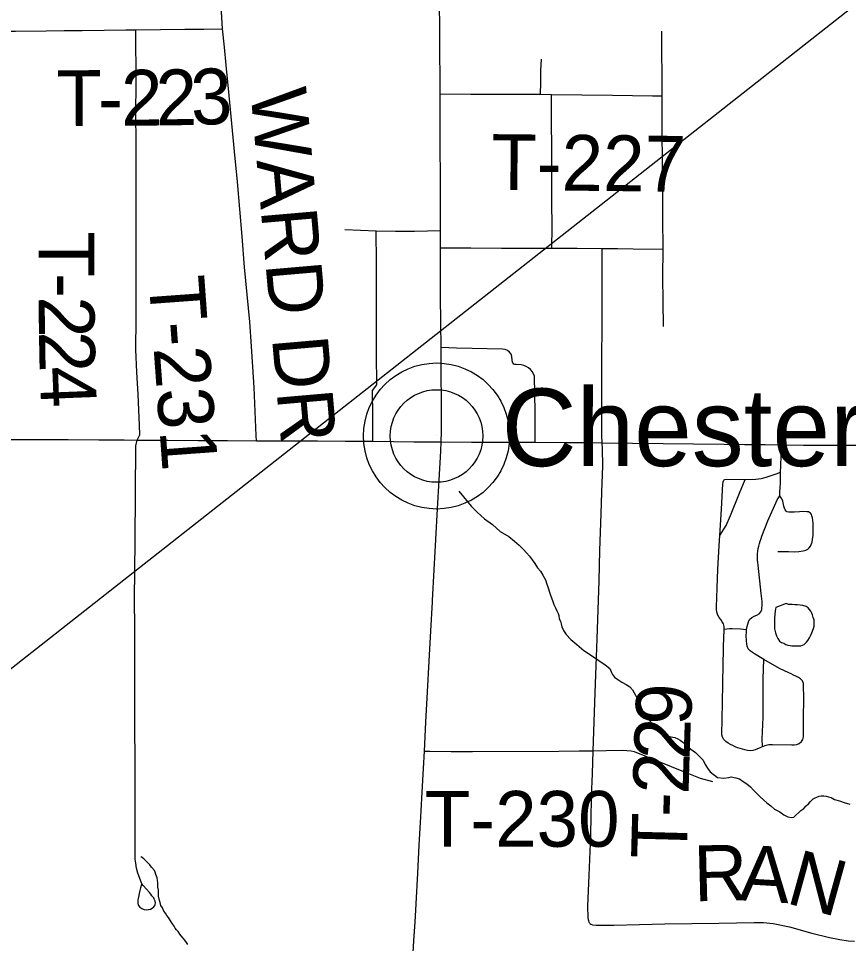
# Model space of a CAD drawing. Extents: x 103424 to 290657, y 38711 to 110967.
# Drawn here: x 214246.5965 to 214247.0194, y 40211.8371 to 40212.3083 of the extents above; entities that cross this region are included whole.
import ezdxf

# ---------------------------------------------------------------- set-up
doc = ezdxf.new("R2010")
doc.units = 0
for name, color, linetype in [('GM_X_Minor_Lake', 7, 'Continuous'), ('GM_X_Minor_River', 7, 'Continuous'), ('GM_X_State_Route', 7, 'Continuous'), ('GM_X_Township_Road', 7, 'Continuous'), ('GM_X_Township_Road_Text', 7, 'Continuous'), ('GM_X_Unincorporated', 7, 'Continuous'), ('GM_X_Unincorporated_Location', 7, 'Continuous'), ('GM_X_Unincorporated_Text', 7, 'Continuous'), ('GM_X_US_Route', 7, 'Continuous'), ('SH_Text', 7, 'Continuous')]:
    doc.layers.add(name, color=color, linetype=linetype)

msp = doc.modelspace()

# ---------------------------------------------------------------- linework, layer by layer
at = {"layer": 'GM_X_Minor_Lake'}
for points in [[(214246.9817, 40212.00224), (214246.98176, 40211.99741), (214246.98216, 40211.99532), (214246.98275, 40211.99381), (214246.98334, 40211.99248), (214246.9843, 40211.99116), (214246.98526, 40211.99041), (214246.98641, 40211.99004), (214246.98755, 40211.98948), (214246.98851, 40211.98911), (214246.98965, 40211.98893), (214246.9906, 40211.98875), (214246.99212, 40211.98877), (214246.99364, 40211.98878), (214246.99516, 40211.9888), (214246.99687, 40211.98939), (214246.99799, 40211.99054), (214246.99874, 40211.9915), (214246.99949, 40211.99284), (214247.00005, 40211.99379), (214247.00079, 40211.99532), (214247.00152, 40211.99761), (214247.00189, 40211.99875), (214247.00187, 40212.00065), (214247.00185, 40212.00198), (214247.00146, 40212.00312), (214247.00106, 40212.00445), (214247.00067, 40212.00539), (214247.00028, 40212.00634), (214246.99893, 40212.00804), (214246.99778, 40212.00879), (214246.99606, 40212.00934), (214246.99473, 40212.00952), (214246.9934, 40212.00969), (214246.99207, 40212.00968), (214246.99074, 40212.00986), (214246.98884, 40212.00984), (214246.98769, 40212.01021), (214246.98236, 40212.00822)], [(214246.98236, 40212.00822), (214246.98221, 40212.00749), (214246.98186, 40212.00501), (214246.9817, 40212.00254), (214246.9817, 40212.00224)]]:
    msp.add_lwpolyline(points, dxfattribs=at)
at = {"layer": 'GM_X_Minor_River'}
for points in [[(214246.8209, 40212.06747), (214246.82707, 40212.05993), (214246.83015, 40212.05673), (214246.83399, 40212.05334), (214246.83802, 40212.05053), (214246.84186, 40212.04696), (214246.84626, 40212.04434), (214246.84914, 40212.04209), (214246.85163, 40212.04002), (214246.85356, 40212.03795), (214246.85529, 40212.03607), (214246.85683, 40212.03437), (214246.85818, 40212.03248), (214246.85954, 40212.0306), (214246.86089, 40212.02852), (214246.86243, 40212.02682), (214246.8636, 40212.02474), (214246.86495, 40212.02229), (214246.86574, 40212.0202), (214246.86633, 40212.01831), (214246.86712, 40212.01603), (214246.86771, 40212.01395), (214246.8685, 40212.01187), (214246.86928, 40212.00978), (214246.87006, 40212.00808), (214246.87084, 40212.00657), (214246.87143, 40212.00524), (214246.87182, 40212.0041), (214246.87203, 40212.0024), (214246.87261, 40212.00126), (214246.87301, 40211.99994), (214246.87341, 40211.99842), (214246.87419, 40211.99653), (214246.87554, 40211.99445), (214246.87785, 40211.992), (214246.88092, 40211.98937), (214246.88457, 40211.98636), (214246.8884, 40211.98374), (214246.89223, 40211.98131), (214246.89549, 40211.97906), (214246.89779, 40211.97718), (214246.89838, 40211.97605), (214246.89858, 40211.9751), (214246.89916, 40211.97415), (214246.90012, 40211.97283), (214246.90185, 40211.97152), (214246.90395, 40211.97021), (214246.90606, 40211.96909), (214246.90797, 40211.96778), (214246.90932, 40211.96627), (214246.91262, 40211.9606), (214246.91321, 40211.95909), (214246.9138, 40211.95738), (214246.91438, 40211.95587), (214246.91536, 40211.95416), (214246.91652, 40211.95246), (214246.91806, 40211.95077), (214246.9196, 40211.94907), (214246.92133, 40211.94738), (214246.92325, 40211.9455), (214246.92631, 40211.94344), (214246.92823, 40211.94251), (214246.92994, 40211.94214), (214246.93089, 40211.94196), (214246.93242, 40211.94141), (214246.93357, 40211.94066), (214246.93491, 40211.93972), (214246.93683, 40211.93803), (214246.93913, 40211.93615), (214246.94144, 40211.93446), (214246.94355, 40211.93239), (214246.94528, 40211.93051), (214246.94645, 40211.92824), (214246.94761, 40211.92635), (214246.94896, 40211.92446), (214246.95261, 40211.92165), (214246.95584, 40211.9213), (214246.9585, 40211.92171), (214246.95964, 40211.92191), (214246.96192, 40211.92155), (214246.96383, 40211.921), (214246.96575, 40211.91969), (214246.96766, 40211.91838), (214246.96939, 40211.91687), (214246.97093, 40211.91518), (214246.97266, 40211.91348), (214246.97439, 40211.91179), (214246.97612, 40211.91029), (214246.97785, 40211.90878), (214246.97976, 40211.90728), (214246.98169, 40211.90559), (214246.98436, 40211.9041), (214246.98647, 40211.9026), (214246.98857, 40211.90167), (214246.99029, 40211.9013), (214246.99162, 40211.90151), (214246.99519, 40211.90478), (214246.9967, 40211.90593), (214246.99782, 40211.90727), (214246.99895, 40211.90824), (214247.00008, 40211.90939)], [(214247.00008, 40211.90939), (214247.00139, 40211.91073), (214247.00234, 40211.91131), (214247.00328, 40211.9117), (214247.00442, 40211.91209), (214247.00556, 40211.91229), (214247.00689, 40211.91231), (214247.00803, 40211.91213), (214247.00917, 40211.91176), (214247.01051, 40211.91139), (214247.01223, 40211.91046), (214247.0149, 40211.90973), (214247.01719, 40211.90899), (214247.02005, 40211.90807)], [(214246.67463, 40211.84758), (214246.67347, 40211.84947), (214246.67288, 40211.85042), (214246.67211, 40211.85136), (214246.67134, 40211.85249), (214246.67057, 40211.85363), (214246.66979, 40211.85533), (214246.66901, 40211.85646), (214246.66862, 40211.85798), (214246.66822, 40211.85969), (214246.66782, 40211.8612), (214246.6678, 40211.86291), (214246.66778, 40211.86424), (214246.66757, 40211.86576), (214246.66756, 40211.8669), (214246.66755, 40211.86823), (214246.66735, 40211.86918), (214246.66714, 40211.87051), (214246.66655, 40211.87222), (214246.66616, 40211.87335), (214246.66576, 40211.8743), (214246.66422, 40211.87599), (214246.66345, 40211.87713), (214246.66249, 40211.87807), (214246.66134, 40211.8792), (214246.66038, 40211.88014), (214246.65903, 40211.88126), (214246.65903, 40211.88108), (214246.65903, 40211.88126)], [(214246.68274, 40211.83664), (214246.68216, 40211.83758), (214246.68119, 40211.83871), (214246.68042, 40211.83985), (214246.67946, 40211.84098), (214246.67869, 40211.84192), (214246.67791, 40211.84324), (214246.67695, 40211.844), (214246.67637, 40211.84494), (214246.67579, 40211.84588), (214246.67463, 40211.84758)]]:
    msp.add_lwpolyline(points, dxfattribs=at)
at = {"layer": 'GM_X_State_Route'}
for points in [[(214246.81184, 40212.09257), (214246.81202, 40212.09796), (214246.81196, 40212.11349), (214246.81192, 40212.12705), (214246.81187, 40212.14061), (214246.81166, 40212.15318), (214246.81157, 40212.16696), (214246.81148, 40212.18073), (214246.81151, 40212.19143), (214246.81145, 40212.20032), (214246.81141, 40212.26987), (214246.81128, 40212.27865), (214246.81123, 40212.29049), (214246.81115, 40212.30473), (214246.81108, 40212.31455), (214246.81101, 40212.32437), (214246.81097, 40212.33056), (214246.81089, 40212.33655), (214246.81078, 40212.34862), (214246.81075, 40212.35113)], [(214246.80747, 40212.01089), (214246.80752, 40212.01189), (214246.80837, 40212.0274), (214246.80922, 40212.04292), (214246.81007, 40212.05843), (214246.81088, 40212.07319), (214246.81169, 40212.08796), (214246.81184, 40212.09257)], [(214246.7971, 40211.82318), (214246.798, 40211.83869), (214246.79854, 40211.84801), (214246.79908, 40211.85733), (214246.79991, 40211.87284), (214246.80069, 40211.88726), (214246.80146, 40211.90167), (214246.80237, 40211.91718), (214246.8029, 40211.92616), (214246.80342, 40211.93515), (214246.80412, 40211.94984), (214246.80497, 40211.96535), (214246.80582, 40211.98087), (214246.80667, 40211.99638), (214246.80747, 40212.01089)]]:
    msp.add_lwpolyline(points, dxfattribs=at)
at = {"layer": 'GM_X_Township_Road'}
for points in [[(214246.71771, 40212.09323), (214246.71766, 40212.09593), (214246.71708, 40212.10813), (214246.7165, 40212.12033), (214246.71584, 40212.13078), (214246.71517, 40212.14122), (214246.71432, 40212.15371), (214246.71302, 40212.1677), (214246.71172, 40212.18169), (214246.7104, 40212.19717), (214246.7092, 40212.21115), (214246.708, 40212.22514), (214246.70651, 40212.2406), (214246.70514, 40212.25479), (214246.70377, 40212.26899), (214246.70228, 40212.28445), (214246.70138, 40212.29373), (214246.70049, 40212.30302), (214246.69991, 40212.31165), (214246.6995, 40212.31991), (214246.69937, 40212.32141), (214246.6993, 40212.32325), (214246.69939, 40212.32439)], [(214246.53611, 40212.3015), (214246.54414, 40212.30171), (214246.55968, 40212.30176), (214246.58056, 40212.30183), (214246.595, 40212.30187), (214246.61054, 40212.30204), (214246.61977, 40212.30214), (214246.62901, 40212.30224), (214246.64013, 40212.30236), (214246.65126, 40212.30248), (214246.65628, 40212.30246), (214246.66881, 40212.30261), (214246.68133, 40212.30277), (214246.69091, 40212.30289), (214246.70049, 40212.30302)], [(214246.65704, 40212.09351), (214246.65826, 40212.09614), (214246.65811, 40212.10118), (214246.65739, 40212.1167), (214246.65686, 40212.12815), (214246.65633, 40212.1396), (214246.65638, 40212.15514), (214246.65642, 40212.17067), (214246.65646, 40212.18511), (214246.6565, 40212.19955), (214246.65646, 40212.21508), (214246.65642, 40212.23062), (214246.65638, 40212.24518), (214246.65633, 40212.25975), (214246.65637, 40212.27529), (214246.65628, 40212.30246)], [(214246.9252, 40212.15143), (214246.92504, 40212.16407), (214246.92488, 40212.17672), (214246.92495, 40212.19085), (214246.92483, 40212.20638), (214246.92473, 40212.22077), (214246.92463, 40212.23517), (214246.92451, 40212.2507), (214246.92445, 40212.25982), (214246.92438, 40212.26894), (214246.92429, 40212.30183)], [(214246.86241, 40212.26971), (214246.86256, 40212.27574), (214246.86272, 40212.28187), (214246.86293, 40212.28753)], [(214246.81141, 40212.26987), (214246.82694, 40212.26982), (214246.84248, 40212.26977), (214246.86241, 40212.26971), (214246.86805, 40212.26959), (214246.88358, 40212.26939), (214246.89912, 40212.26919), (214246.90937, 40212.26906), (214246.91962, 40212.26893), (214246.92438, 40212.26894)], [(214246.86828, 40212.19129), (214246.86843, 40212.20207), (214246.8683, 40212.21515), (214246.86817, 40212.22824), (214246.86805, 40212.26959)], [(214246.7627, 40212.20088), (214246.77075, 40212.20048), (214246.77881, 40212.20008)], [(214246.77703, 40212.09295), (214246.77699, 40212.10584), (214246.77695, 40212.11873), (214246.77903, 40212.12171), (214246.77899, 40212.13724), (214246.77894, 40212.15278), (214246.7789, 40212.16831), (214246.77885, 40212.18385), (214246.77881, 40212.20008), (214246.78854, 40212.20002), (214246.79827, 40212.19997), (214246.81145, 40212.20032)], [(214246.81151, 40212.19143), (214246.82704, 40212.19139), (214246.84257, 40212.19135), (214246.85543, 40212.19132), (214246.86828, 40212.19129), (214246.88107, 40212.19122), (214246.89386, 40212.19115), (214246.90179, 40212.19107), (214246.90972, 40212.19099), (214246.92495, 40212.19085)], [(214246.89387, 40212.09216), (214246.8938, 40212.09575), (214246.89386, 40212.19115)], [(214246.8598, 40212.09243), (214246.85975, 40212.10796), (214246.85939, 40212.12601), (214246.85889, 40212.12725), (214246.8582, 40212.1284), (214246.85735, 40212.12943), (214246.85633, 40212.13031), (214246.8552, 40212.13102), (214246.85397, 40212.13154), (214246.85269, 40212.13186), (214246.85003, 40212.13199), (214246.84944, 40212.13207), (214246.84896, 40212.13228), (214246.84851, 40212.13265), (214246.84827, 40212.13304), (214246.84813, 40212.13342), (214246.848, 40212.13424), (214246.84793, 40212.13614), (214246.84746, 40212.13735), (214246.84667, 40212.13838), (214246.84563, 40212.13918), (214246.84445, 40212.13969), (214246.84317, 40212.13987), (214246.82764, 40212.14024), (214246.81975, 40212.14042), (214246.81187, 40212.14061)], [(214246.65923, 40211.86707), (214246.65863, 40211.86539), (214246.65834, 40211.86403), (214246.65802, 40211.86249), (214246.65762, 40211.86065), (214246.65735, 40211.85936), (214246.6573, 40211.85827), (214246.65737, 40211.85741), (214246.65771, 40211.85645), (214246.65831, 40211.85562), (214246.65937, 40211.85484), (214246.66046, 40211.85448), (214246.66179, 40211.85432), (214246.66381, 40211.85466), (214246.66459, 40211.8551), (214246.66547, 40211.85578), (214246.66594, 40211.8564), (214246.66609, 40211.85682), (214246.66617, 40211.85715), (214246.66625, 40211.85785), (214246.6662, 40211.85858), (214246.66583, 40211.85941), (214246.66555, 40211.85995), (214246.66521, 40211.86045), (214246.66448, 40211.86138), (214246.66386, 40211.86222), (214246.66317, 40211.86313), (214246.66172, 40211.86473), (214246.65997, 40211.86666), (214246.65934, 40211.8675), (214246.65865, 40211.86941), (214246.65726, 40211.8729), (214246.65656, 40211.87549), (214246.65623, 40211.87799), (214246.65586, 40211.88001), (214246.6557, 40211.99776), (214246.65562, 40212.01247), (214246.65575, 40212.02727), (214246.65588, 40212.04208), (214246.65622, 40212.09066), (214246.65704, 40212.09351)], [(214246.88764, 40211.84729), (214246.88733, 40211.84789), (214246.88706, 40211.84859), (214246.88689, 40211.84914), (214246.88669, 40211.8503), (214246.88658, 40211.85618), (214246.88721, 40211.8717), (214246.88754, 40211.87991), (214246.88787, 40211.88811), (214246.8882, 40211.90001), (214246.88852, 40211.91191), (214246.88894, 40211.92355), (214246.88935, 40211.9352), (214246.88984, 40211.95001), (214246.89032, 40211.96482), (214246.89082, 40211.97858), (214246.89132, 40211.99233), (214246.8918, 40212.00704), (214246.89228, 40212.02176), (214246.89276, 40212.03728), (214246.89304, 40212.04666), (214246.89333, 40212.05603), (214246.89376, 40212.06703), (214246.89424, 40212.08039), (214246.89411, 40212.08908), (214246.89387, 40212.09216)], [(214246.98437, 40212.06511), (214246.98449, 40212.06757), (214246.98454, 40212.06901), (214246.98473, 40212.07174), (214246.98478, 40212.07453), (214246.98483, 40212.07727), (214246.98488, 40212.08023), (214246.98519, 40212.0911)], [(214246.97553, 40211.93741), (214246.97432, 40211.93681), (214246.97311, 40211.9362), (214246.97188, 40211.93573), (214246.9706, 40211.93541), (214246.96929, 40211.93524), (214246.96787, 40211.93542), (214246.96662, 40211.93569), (214246.96536, 40211.93602), (214246.96413, 40211.93641), (214246.9629, 40211.93684), (214246.96171, 40211.93734), (214246.96044, 40211.93794), (214246.9593, 40211.93854), (214246.95809, 40211.93909), (214246.95686, 40211.93999), (214246.95594, 40211.94105), (214246.95525, 40211.94221), (214246.95482, 40211.94347), (214246.95504, 40211.95158), (214246.95526, 40211.95969), (214246.95538, 40211.96957), (214246.9555, 40211.97944), (214246.95587, 40211.99414), (214246.95601, 40211.99543), (214246.95608, 40211.99717), (214246.95603, 40211.99853), (214246.95565, 40211.99985), (214246.95501, 40212.00101), (214246.95428, 40212.00217), (214246.95352, 40212.00324), (214246.95276, 40212.00427), (214246.95227, 40212.00582), (214246.95208, 40212.00716), (214246.95213, 40212.00851), (214246.95247, 40212.01818), (214246.9528, 40212.02784), (214246.95354, 40212.03972), (214246.95387, 40212.04492), (214246.95473, 40212.05829), (214246.95541, 40212.07119), (214246.95546, 40212.07186), (214246.95554, 40212.07228), (214246.95569, 40212.07277), (214246.95585, 40212.07311), (214246.95608, 40212.07331), (214246.95647, 40212.07352), (214246.95699, 40212.07357), (214246.96668, 40212.07351), (214246.97222, 40212.07354), (214246.9736, 40212.07371), (214246.97495, 40212.07394), (214246.9762, 40212.07422), (214246.97751, 40212.07458), (214246.98251, 40212.07638), (214246.98483, 40212.07727)], [(214246.95387, 40212.04492), (214246.9571, 40212.05009), (214246.9593, 40212.05517), (214246.96393, 40212.06646), (214246.96668, 40212.07351)], [(214246.97553, 40211.93741), (214246.97548, 40211.94111), (214246.97586, 40211.95241), (214246.97593, 40211.96213), (214246.97599, 40211.97185), (214246.97628, 40211.98177), (214246.97154, 40211.98465), (214246.97041, 40211.98533), (214246.96934, 40211.98616), (214246.96832, 40211.98725), (214246.96773, 40211.98849), (214246.96752, 40211.98977), (214246.96738, 40211.99106), (214246.96731, 40211.99421), (214246.96743, 40211.9955), (214246.9675, 40211.99706), (214246.96776, 40211.99864), (214246.96842, 40212.00088), (214246.96904, 40212.00212), (214246.97018, 40212.00319), (214246.97136, 40212.00382), (214246.97271, 40212.00427), (214246.97383, 40212.005), (214246.97471, 40212.00601), (214246.97525, 40212.00722), (214246.97539, 40212.01), (214246.97535, 40212.01136), (214246.97527, 40212.01272), (214246.97513, 40212.01408), (214246.97494, 40212.01542), (214246.97336, 40212.02982), (214246.9732, 40212.03112), (214246.97311, 40212.03243), (214246.97303, 40212.03374), (214246.97308, 40212.03561), (214246.97318, 40212.03702), (214246.97344, 40212.03829), (214246.97372, 40212.03956), (214246.97406, 40212.04082), (214246.97441, 40212.04208), (214246.97484, 40212.0434), (214246.97527, 40212.04462), (214246.97832, 40212.05241), (214246.98248, 40212.06189), (214246.98302, 40212.06314), (214246.98437, 40212.06511)], [(214246.98333, 40212.03684), (214246.98877, 40212.03671), (214246.99186, 40212.03661), (214246.99407, 40212.03674), (214246.99625, 40212.03707), (214246.99773, 40212.03753), (214246.99876, 40212.03802), (214246.99941, 40212.03862), (214246.99997, 40212.03947), (214247.0004, 40212.0403), (214247.00083, 40212.04148), (214247.0011, 40212.04303), (214247.00136, 40212.04485), (214247.00146, 40212.04676), (214247.00142, 40212.05124), (214247.00129, 40212.05262), (214247.0011, 40212.05398), (214247.0008, 40212.055), (214247.00057, 40212.05559), (214247.00001, 40212.05632), (214246.99961, 40212.05668), (214246.99895, 40212.05694), (214246.99813, 40212.05704), (214246.99589, 40212.05714), (214246.99444, 40212.05691), (214246.99193, 40212.05674), (214246.99025, 40212.05682), (214246.98903, 40212.05688), (214246.98802, 40212.05704), (214246.98715, 40212.058), (214246.98682, 40212.05879), (214246.98652, 40212.05994), (214246.98593, 40212.0624), (214246.98541, 40212.06359), (214246.98437, 40212.06511)], [(214246.95608, 40211.99717), (214246.95878, 40211.9975), (214246.96016, 40211.99756), (214246.96438, 40211.99745), (214246.9675, 40211.99706)], [(214246.97553, 40211.93741), (214246.97749, 40211.9381), (214246.97882, 40211.93838), (214246.98064, 40211.93853), (214246.9905, 40211.93828), (214246.9918, 40211.93835), (214246.9931, 40211.93847), (214246.99433, 40211.93893), (214246.99543, 40211.93993), (214246.99611, 40211.94107), (214246.99645, 40211.94234), (214246.9964, 40211.94374), (214246.9965, 40211.95248), (214246.9966, 40211.96122), (214246.99643, 40211.9696), (214246.99596, 40211.97084), (214246.99501, 40211.97199), (214246.99385, 40211.97266), (214246.99258, 40211.97327), (214246.99139, 40211.97384), (214246.99018, 40211.9744), (214246.989, 40211.97497), (214246.98426, 40211.97713), (214246.97628, 40211.98177)], [(214246.80342, 40211.93515), (214246.80614, 40211.93509), (214246.81696, 40211.93498), (214246.82779, 40211.93487), (214246.87185, 40211.93505), (214246.88224, 40211.93518), (214246.88935, 40211.9352)], [(214246.88935, 40211.9352), (214246.89595, 40211.93536), (214246.9042, 40211.93557), (214246.90865, 40211.93531), (214246.91023, 40211.9349), (214246.92279, 40211.92984), (214246.93534, 40211.92479), (214246.94387, 40211.92137), (214246.95013, 40211.91963)], [(214246.88764, 40211.84729), (214246.88816, 40211.84688), (214246.88902, 40211.84659), (214246.89081, 40211.8464), (214246.89978, 40211.84646), (214246.91284, 40211.84674), (214246.9259, 40211.84703), (214246.9396, 40211.84725), (214246.9533, 40211.84747), (214246.96232, 40211.84767), (214246.97133, 40211.84786), (214246.97607, 40211.8478), (214246.98094, 40211.84729), (214246.98931, 40211.84552), (214247.00077, 40211.84234), (214247.00967, 40211.84017), (214247.01493, 40211.83916), (214247.01921, 40211.8385), (214247.0225, 40211.83824)]]:
    msp.add_lwpolyline(points, dxfattribs=at)
at = {"layer": 'GM_X_Unincorporated'}
for radius in [0.0372, 0.02358]:
    msp.add_circle((214246.80952, 40212.09562), radius, dxfattribs=at)
at = {"layer": 'GM_X_Unincorporated_Location'}
msp.add_line((214246.80952, 40212.09562), (214246.80952, 40212.09562), dxfattribs=at)
at = {"layer": 'GM_X_US_Route'}
for points in [[(214246.35258, 40212.09411), (214246.39664, 40212.09411), (214246.43344, 40212.094), (214246.52238, 40212.09404), (214246.53551, 40212.09396), (214246.53856, 40212.09401), (214246.57575, 40212.09395), (214246.59115, 40212.09384), (214246.5943, 40212.09381), (214246.60943, 40212.09384), (214246.62173, 40212.0938)], [(214246.62173, 40212.0938), (214246.63747, 40212.09374), (214246.65038, 40212.09361), (214246.65704, 40212.09351), (214246.67208, 40212.09344)], [(214246.67208, 40212.09344), (214246.67258, 40212.09344), (214246.68811, 40212.09337), (214246.70291, 40212.0933), (214246.71771, 40212.09323), (214246.73324, 40212.09316), (214246.73675, 40212.09314)], [(214246.73675, 40212.09314), (214246.74878, 40212.09309), (214246.7629, 40212.09302), (214246.77703, 40212.09295), (214246.7875, 40212.09284), (214246.79797, 40212.09272), (214246.81184, 40212.09257)], [(214246.81184, 40212.09257), (214246.82737, 40212.09252), (214246.8429, 40212.09248), (214246.84837, 40212.09246)], [(214246.84837, 40212.09246), (214246.8598, 40212.09243), (214246.87533, 40212.09231), (214246.8846, 40212.09223), (214246.89387, 40212.09216)], [(214246.89387, 40212.09216), (214246.9094, 40212.09199), (214246.92493, 40212.09182), (214246.94047, 40212.09164), (214246.956, 40212.09147), (214246.96649, 40212.09135), (214246.97697, 40212.09124), (214246.98519, 40212.0911), (214246.99642, 40212.09096), (214247.01178, 40212.09091), (214247.02714, 40212.09086)]]:
    msp.add_lwpolyline(points, dxfattribs=at)
at = {"layer": 'SH_Text'}
msp.add_line((214265.04189, 40226.47703), (214234.64719, 40202.58867), dxfattribs=at)

# ---------------------------------------------------------------- texts
at = {"layer": 'GM_X_Township_Road_Text'}
for s, height, rotation, p in [('T', 0.02841, 0.3043, (214246.61588, 40212.25347)), ('2', 0.02841, 0.4123, (214246.64885, 40212.25365)), ('2', 0.02841, 0.7477, (214246.66654, 40212.25378)), ('3', 0.02841, 1.9153, (214246.68466, 40212.25402)), ('WARD DR', 0.028409, 274.969, (214246.71467, 40212.27172)), ('-', 0.02841, 0.3303, (214246.63714, 40212.25359)), ('T-227', 0.028409, 359.4364, (214246.83726, 40212.22099)), ('T', 0.02841, 270.0129, (214246.60673, 40212.19986)), ('-', 0.02841, 270.0972, (214246.60673, 40212.17857)), ('T-231', 0.028409, 274.1656, (214246.66273, 40212.17621)), ('2', 0.02841, 270.4478, (214246.60675, 40212.16671)), ('2', 0.02841, 271.0893, (214246.60689, 40212.14886)), ('4', 0.02841, 272.2895, (214246.60724, 40212.13072)), ('9', 0.02841, 87.2252, (214246.93899, 40211.94771)), ('2', 0.02841, 88.0116, (214246.93839, 40211.93032)), ('2', 0.02841, 88.298, (214246.93787, 40211.91287)), ('T-230', 0.028409, 359.9989, (214246.8035, 40211.88639)), ('-', 0.02841, 88.4385, (214246.93755, 40211.90122)), ('T', 0.02841, 88.4742, (214246.93698, 40211.87998)), ('R', 0.02841, 1.4599, (214246.94079, 40211.85854)), ('A', 0.02841, 356.5118, (214246.96347, 40211.85915)), ('N', 0.02841, 344.4784, (214246.98687, 40211.85789))]:
    msp.add_text(s, height=height, rotation=rotation, dxfattribs=at).set_placement(p)
at = {"layer": 'GM_X_Unincorporated_Text'}
msp.add_text('Chesterland', height=0.0394886, rotation=0, dxfattribs=at).set_placement((214246.8427, 40212.08026))

doc.saveas('drawing.dxf')
